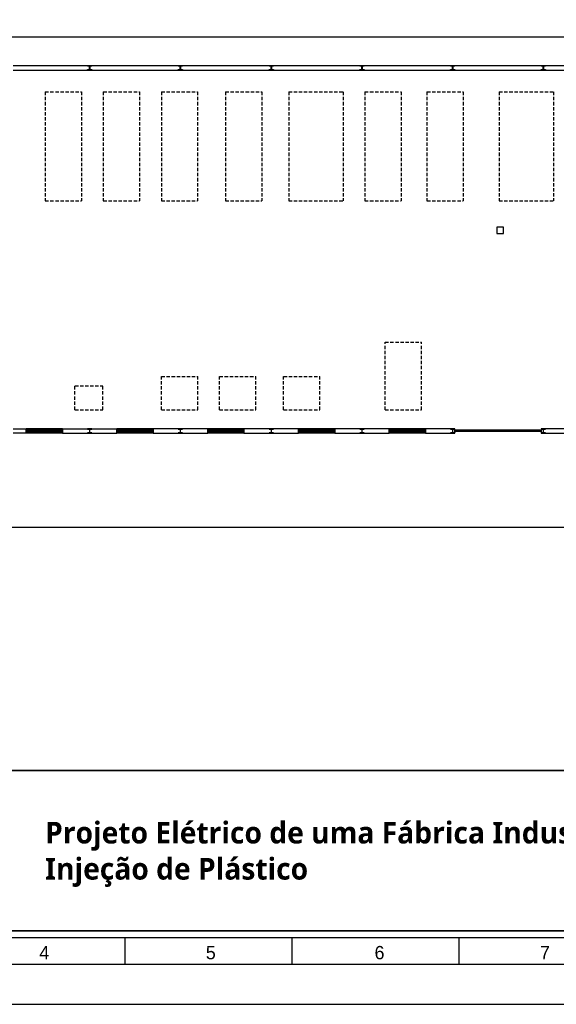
# Model space of a CAD drawing. Header units: millimetres. Extents: x -559 to 10735, y -2326 to 222.
# Tile 510 of 656: x 3831 to 3990, y -1013 to -721. Entities that reach past the tile are written whole.
import ezdxf

# ---------------------------------------------------------------- set-up
doc = ezdxf.new("R2010")
doc.units = ezdxf.units.MM
doc.header["$LTSCALE"] = 4
doc.linetypes.add('HIDDEN', pattern=[0.375, 0.25, -0.125])
for name, color, linetype in [('Extremos da Area Total', 253, 'Continuous'), ('Modelo', 251, 'Continuous'), ('Planta Baixa', 251, 'Continuous'), ('Texto Cabeçalho', 3, 'Continuous')]:
    doc.layers.add(name, color=color, linetype=linetype)

# ---------------------------------------------------------------- blocks, each defined once
blk = doc.blocks.new('AUW01D3S-flat-19-flat-1')
at = {"color": 9}
for p, q in [((0, 0.125), (-2, 0.125)), ((0, -0.125), (-2, -0.125))]:
    blk.add_line(p, q, dxfattribs=at)
blk = doc.blocks.new('AUD18D1S-flat-49-flat-1')
at = {"color": 9}
for p, q in [((-2, -0.125), (-2, 0.125)), ((0, 0.125), (0, -0.125))]:
    blk.add_line(p, q, dxfattribs=at)
blk = doc.blocks.new('AUD19D1S-flat-49-flat-1')
at = {"color": 9}
for p, q in [((-2, 0), (-2, 0)), ((0, 0), (0, 0))]:
    blk.add_line(p, q, dxfattribs=at)
blk = doc.blocks.new('AUD37D1S-flat-137-flat-1')
at = {"color": 9}
for p, q in [((-0.05, 0.05), (-0.05, -0.05)), ((0, 0.05), (-0.05, 0.05)), ((0, -0.05), (0, 0.05)), ((-0.05, -0.05), (0, -0.05))]:
    blk.add_line(p, q, dxfattribs=at)
at = {"color": 9, "width": 0.5, "flags": 3}
for p in [(-0.05, 0), (-0.05, -0.05)]:
    blk.add_attdef('JAMBPT', p, '', height=0.01, rotation=180, dxfattribs=at)
at = {"color": 9, "oblique": 36.8699, "width": 1.25, "flags": 3}
for p in [(-0.05, 0.05), (-0.05, 0), (-0.05, -0.05)]:
    blk.add_attdef('JAMBPT', p, '', height=0.00632, rotation=243.4349, dxfattribs=at)
blk = doc.blocks.new('AUD37D1S-flat-136-flat-1')
at = {"color": 9}
for p, q in [((0, -0.05), (0, 0.05)), ((0, 0.05), (0.05, 0.05)), ((0.05, 0.05), (0.05, -0.05)), ((0.05, -0.05), (0, -0.05))]:
    blk.add_line(p, q, dxfattribs=at)
at = {"color": 9, "text_generation_flag": 4, "width": 1.25, "flags": 3}
for p in [(0.05, 0.05), (0.05, 0), (0.05, -0.05)]:
    blk.add_attdef('JAMBPT', p, '', height=0.00632, rotation=296.5651, dxfattribs=at)
at = {"color": 9, "text_generation_flag": 4, "width": 0.5, "flags": 3}
for p in [(0.05, 0), (0.05, -0.05)]:
    blk.add_attdef('JAMBPT', p, '', height=0.01, dxfattribs=at)
blk = doc.blocks.new('AUD40D1S-flat-38-flat-1')
at = {"color": 9}
for p, q in [((-1, 0.05), (-1, -0.05)), ((1, 0.05), (-1, 0.05)), ((1, -0.05), (1, 0.05)), ((-1, -0.05), (1, -0.05))]:
    blk.add_line(p, q, dxfattribs=at)
blk = doc.blocks.new('AUD40D1S-flat-37-flat-1')
at = {"color": 9}
for p, q in [((-1, 0.05), (-1, -0.05)), ((1, 0.05), (-1, 0.05)), ((1, -0.05), (1, 0.05)), ((-1, -0.05), (1, -0.05))]:
    blk.add_line(p, q, dxfattribs=at)
blk = doc.blocks.new('AUD37D1S-flat-135-flat-1')
at = {"color": 9}
for p, q in [((-0.05, 0.05), (-0.05, -0.05)), ((0, 0.05), (-0.05, 0.05)), ((0, -0.05), (0, 0.05)), ((-0.05, -0.05), (0, -0.05))]:
    blk.add_line(p, q, dxfattribs=at)
at = {"color": 9, "width": 0.5, "flags": 3}
for p in [(-0.05, 0), (-0.05, -0.05)]:
    blk.add_attdef('JAMBPT', p, '', height=0.01, rotation=180, dxfattribs=at)
at = {"color": 9, "oblique": 36.8699, "width": 1.25, "flags": 3}
for p in [(-0.05, 0.05), (-0.05, 0), (-0.05, -0.05)]:
    blk.add_attdef('JAMBPT', p, '', height=0.00632, rotation=243.4349, dxfattribs=at)
blk = doc.blocks.new('AUD37D1S-flat-134-flat-1')
at = {"color": 9}
for p, q in [((-0.05, 0.05), (-0.05, -0.05)), ((0, 0.05), (-0.05, 0.05)), ((0, -0.05), (0, 0.05)), ((-0.05, -0.05), (0, -0.05))]:
    blk.add_line(p, q, dxfattribs=at)
at = {"color": 9, "width": 0.5, "flags": 3}
for p in [(-0.05, 0), (-0.05, -0.05)]:
    blk.add_attdef('JAMBPT', p, '', height=0.01, rotation=180, dxfattribs=at)
at = {"color": 9, "oblique": 36.8699, "width": 1.25, "flags": 3}
for p in [(-0.05, 0.05), (-0.05, 0), (-0.05, -0.05)]:
    blk.add_attdef('JAMBPT', p, '', height=0.00632, rotation=243.4349, dxfattribs=at)
blk = doc.blocks.new('AUD37D1S-flat-133-flat-1')
at = {"color": 9}
for p, q in [((-0.05, 0.05), (-0.05, -0.05)), ((0, 0.05), (-0.05, 0.05)), ((0, -0.05), (0, 0.05)), ((-0.05, -0.05), (0, -0.05))]:
    blk.add_line(p, q, dxfattribs=at)
at = {"color": 9, "width": 0.5, "flags": 3}
for p in [(-0.05, 0), (-0.05, -0.05)]:
    blk.add_attdef('JAMBPT', p, '', height=0.01, rotation=180, dxfattribs=at)
at = {"color": 9, "oblique": 36.8699, "width": 1.25, "flags": 3}
for p in [(-0.05, 0.05), (-0.05, 0), (-0.05, -0.05)]:
    blk.add_attdef('JAMBPT', p, '', height=0.00632, rotation=243.4349, dxfattribs=at)
blk = doc.blocks.new('AUW01D1S-flat-56-flat-1')
at = {"color": 9}
blk.add_line((0.21875, 0), (-0.21875, 0), dxfattribs=at)
blk = doc.blocks.new('AUW01D1S-flat-55-flat-1')
at = {"color": 9}
blk.add_line((0.21875, 0), (-0.21875, 0), dxfattribs=at)
blk = doc.blocks.new('AUW01D1S-flat-54-flat-1')
at = {"color": 9}
blk.add_line((0.21875, 0), (-0.21875, 0), dxfattribs=at)
blk = doc.blocks.new('AUW01D1S-flat-53-flat-1')
at = {"color": 9}
blk.add_line((0.21875, 0), (-0.21875, 0), dxfattribs=at)
blk = doc.blocks.new('AUW01D3S-flat-18-flat-1')
at = {"color": 9}
for p, q in [((0, 0.125), (-2, 0.125)), ((0, -0.125), (-2, -0.125))]:
    blk.add_line(p, q, dxfattribs=at)
blk = doc.blocks.new('AUD18D1S-flat-48-flat-1')
at = {"color": 9}
for p, q in [((-2, -0.125), (-2, 0.125)), ((0, 0.125), (0, -0.125))]:
    blk.add_line(p, q, dxfattribs=at)
blk = doc.blocks.new('AUD19D1S-flat-48-flat-1')
at = {"color": 9}
for p, q in [((-2, 0), (-2, 0)), ((0, 0), (0, 0))]:
    blk.add_line(p, q, dxfattribs=at)
blk = doc.blocks.new('AUD37D1S-flat-132-flat-1')
at = {"color": 9}
for p, q in [((-0.05, 0.05), (-0.05, -0.05)), ((0, 0.05), (-0.05, 0.05)), ((0, -0.05), (0, 0.05)), ((-0.05, -0.05), (0, -0.05))]:
    blk.add_line(p, q, dxfattribs=at)
at = {"color": 9, "width": 0.5, "flags": 3}
for p in [(-0.05, 0), (-0.05, -0.05)]:
    blk.add_attdef('JAMBPT', p, '', height=0.01, rotation=180, dxfattribs=at)
at = {"color": 9, "oblique": 36.8699, "width": 1.25, "flags": 3}
for p in [(-0.05, 0.05), (-0.05, 0), (-0.05, -0.05)]:
    blk.add_attdef('JAMBPT', p, '', height=0.00632, rotation=243.4349, dxfattribs=at)
blk = doc.blocks.new('AUD37D1S-flat-131-flat-1')
at = {"color": 9}
for p, q in [((0, -0.05), (0, 0.05)), ((0, 0.05), (0.05, 0.05)), ((0.05, 0.05), (0.05, -0.05)), ((0.05, -0.05), (0, -0.05))]:
    blk.add_line(p, q, dxfattribs=at)
at = {"color": 9, "text_generation_flag": 4, "width": 1.25, "flags": 3}
for p in [(0.05, 0.05), (0.05, 0), (0.05, -0.05)]:
    blk.add_attdef('JAMBPT', p, '', height=0.00632, rotation=296.5651, dxfattribs=at)
at = {"color": 9, "text_generation_flag": 4, "width": 0.5, "flags": 3}
for p in [(0.05, 0), (0.05, -0.05)]:
    blk.add_attdef('JAMBPT', p, '', height=0.01, dxfattribs=at)
blk = doc.blocks.new('AUD40D1S-flat-36-flat-1')
at = {"color": 9}
for p, q in [((-1, 0.05), (-1, -0.05)), ((1, 0.05), (-1, 0.05)), ((1, -0.05), (1, 0.05)), ((-1, -0.05), (1, -0.05))]:
    blk.add_line(p, q, dxfattribs=at)
blk = doc.blocks.new('AUD40D1S-flat-35-flat-1')
at = {"color": 9}
for p, q in [((-1, 0.05), (-1, -0.05)), ((1, 0.05), (-1, 0.05)), ((1, -0.05), (1, 0.05)), ((-1, -0.05), (1, -0.05))]:
    blk.add_line(p, q, dxfattribs=at)
blk = doc.blocks.new('AUD37D1S-flat-130-flat-1')
at = {"color": 9}
for p, q in [((-0.05, 0.05), (-0.05, -0.05)), ((0, 0.05), (-0.05, 0.05)), ((0, -0.05), (0, 0.05)), ((-0.05, -0.05), (0, -0.05))]:
    blk.add_line(p, q, dxfattribs=at)
at = {"color": 9, "width": 0.5, "flags": 3}
for p in [(-0.05, 0), (-0.05, -0.05)]:
    blk.add_attdef('JAMBPT', p, '', height=0.01, rotation=180, dxfattribs=at)
at = {"color": 9, "oblique": 36.8699, "width": 1.25, "flags": 3}
for p in [(-0.05, 0.05), (-0.05, 0), (-0.05, -0.05)]:
    blk.add_attdef('JAMBPT', p, '', height=0.00632, rotation=243.4349, dxfattribs=at)
blk = doc.blocks.new('AUD37D1S-flat-129-flat-1')
at = {"color": 9}
for p, q in [((-0.05, 0.05), (-0.05, -0.05)), ((0, 0.05), (-0.05, 0.05)), ((0, -0.05), (0, 0.05)), ((-0.05, -0.05), (0, -0.05))]:
    blk.add_line(p, q, dxfattribs=at)
at = {"color": 9, "width": 0.5, "flags": 3}
for p in [(-0.05, 0), (-0.05, -0.05)]:
    blk.add_attdef('JAMBPT', p, '', height=0.01, rotation=180, dxfattribs=at)
at = {"color": 9, "oblique": 36.8699, "width": 1.25, "flags": 3}
for p in [(-0.05, 0.05), (-0.05, 0), (-0.05, -0.05)]:
    blk.add_attdef('JAMBPT', p, '', height=0.00632, rotation=243.4349, dxfattribs=at)
blk = doc.blocks.new('AUD37D1S-flat-128-flat-1')
at = {"color": 9}
for p, q in [((-0.05, 0.05), (-0.05, -0.05)), ((0, 0.05), (-0.05, 0.05)), ((0, -0.05), (0, 0.05)), ((-0.05, -0.05), (0, -0.05))]:
    blk.add_line(p, q, dxfattribs=at)
at = {"color": 9, "width": 0.5, "flags": 3}
for p in [(-0.05, 0), (-0.05, -0.05)]:
    blk.add_attdef('JAMBPT', p, '', height=0.01, rotation=180, dxfattribs=at)
at = {"color": 9, "oblique": 36.8699, "width": 1.25, "flags": 3}
for p in [(-0.05, 0.05), (-0.05, 0), (-0.05, -0.05)]:
    blk.add_attdef('JAMBPT', p, '', height=0.00632, rotation=243.4349, dxfattribs=at)
blk = doc.blocks.new('AUW01D1S-flat-52-flat-1')
at = {"color": 9}
blk.add_line((0.21875, 0), (-0.21875, 0), dxfattribs=at)
blk = doc.blocks.new('AUW01D1S-flat-51-flat-1')
at = {"color": 9}
blk.add_line((0.21875, 0), (-0.21875, 0), dxfattribs=at)
blk = doc.blocks.new('AUW01D1S-flat-50-flat-1')
at = {"color": 9}
blk.add_line((0.21875, 0), (-0.21875, 0), dxfattribs=at)
blk = doc.blocks.new('AUW01D1S-flat-49-flat-1')
at = {"color": 9}
blk.add_line((0.21875, 0), (-0.21875, 0), dxfattribs=at)
blk = doc.blocks.new('AUW01D3S-flat-17-flat-1')
at = {"color": 9}
for p, q in [((0, 0.125), (-2, 0.125)), ((0, -0.125), (-2, -0.125))]:
    blk.add_line(p, q, dxfattribs=at)
blk = doc.blocks.new('AUD18D1S-flat-47-flat-1')
at = {"color": 9}
for p, q in [((-2, -0.125), (-2, 0.125)), ((0, 0.125), (0, -0.125))]:
    blk.add_line(p, q, dxfattribs=at)
blk = doc.blocks.new('AUD19D1S-flat-47-flat-1')
at = {"color": 9}
for p, q in [((-2, 0), (-2, 0)), ((0, 0), (0, 0))]:
    blk.add_line(p, q, dxfattribs=at)
blk = doc.blocks.new('AUD37D1S-flat-127-flat-1')
at = {"color": 9}
for p, q in [((-0.05, 0.05), (-0.05, -0.05)), ((0, 0.05), (-0.05, 0.05)), ((0, -0.05), (0, 0.05)), ((-0.05, -0.05), (0, -0.05))]:
    blk.add_line(p, q, dxfattribs=at)
at = {"color": 9, "width": 0.5, "flags": 3}
for p in [(-0.05, 0), (-0.05, -0.05)]:
    blk.add_attdef('JAMBPT', p, '', height=0.01, rotation=180, dxfattribs=at)
at = {"color": 9, "oblique": 36.8699, "width": 1.25, "flags": 3}
for p in [(-0.05, 0.05), (-0.05, 0), (-0.05, -0.05)]:
    blk.add_attdef('JAMBPT', p, '', height=0.00632, rotation=243.4349, dxfattribs=at)
blk = doc.blocks.new('AUD37D1S-flat-126-flat-1')
at = {"color": 9}
for p, q in [((0, -0.05), (0, 0.05)), ((0, 0.05), (0.05, 0.05)), ((0.05, 0.05), (0.05, -0.05)), ((0.05, -0.05), (0, -0.05))]:
    blk.add_line(p, q, dxfattribs=at)
at = {"color": 9, "text_generation_flag": 4, "width": 1.25, "flags": 3}
for p in [(0.05, 0.05), (0.05, 0), (0.05, -0.05)]:
    blk.add_attdef('JAMBPT', p, '', height=0.00632, rotation=296.5651, dxfattribs=at)
at = {"color": 9, "text_generation_flag": 4, "width": 0.5, "flags": 3}
for p in [(0.05, 0), (0.05, -0.05)]:
    blk.add_attdef('JAMBPT', p, '', height=0.01, dxfattribs=at)
blk = doc.blocks.new('AUD40D1S-flat-34-flat-1')
at = {"color": 9}
for p, q in [((-1, 0.05), (-1, -0.05)), ((1, 0.05), (-1, 0.05)), ((1, -0.05), (1, 0.05)), ((-1, -0.05), (1, -0.05))]:
    blk.add_line(p, q, dxfattribs=at)
blk = doc.blocks.new('AUD40D1S-flat-33-flat-1')
at = {"color": 9}
for p, q in [((-1, 0.05), (-1, -0.05)), ((1, 0.05), (-1, 0.05)), ((1, -0.05), (1, 0.05)), ((-1, -0.05), (1, -0.05))]:
    blk.add_line(p, q, dxfattribs=at)
blk = doc.blocks.new('AUD37D1S-flat-125-flat-1')
at = {"color": 9}
for p, q in [((-0.05, 0.05), (-0.05, -0.05)), ((0, 0.05), (-0.05, 0.05)), ((0, -0.05), (0, 0.05)), ((-0.05, -0.05), (0, -0.05))]:
    blk.add_line(p, q, dxfattribs=at)
at = {"color": 9, "width": 0.5, "flags": 3}
for p in [(-0.05, 0), (-0.05, -0.05)]:
    blk.add_attdef('JAMBPT', p, '', height=0.01, rotation=180, dxfattribs=at)
at = {"color": 9, "oblique": 36.8699, "width": 1.25, "flags": 3}
for p in [(-0.05, 0.05), (-0.05, 0), (-0.05, -0.05)]:
    blk.add_attdef('JAMBPT', p, '', height=0.00632, rotation=243.4349, dxfattribs=at)
blk = doc.blocks.new('AUD37D1S-flat-124-flat-1')
at = {"color": 9}
for p, q in [((-0.05, 0.05), (-0.05, -0.05)), ((0, 0.05), (-0.05, 0.05)), ((0, -0.05), (0, 0.05)), ((-0.05, -0.05), (0, -0.05))]:
    blk.add_line(p, q, dxfattribs=at)
at = {"color": 9, "width": 0.5, "flags": 3}
for p in [(-0.05, 0), (-0.05, -0.05)]:
    blk.add_attdef('JAMBPT', p, '', height=0.01, rotation=180, dxfattribs=at)
at = {"color": 9, "oblique": 36.8699, "width": 1.25, "flags": 3}
for p in [(-0.05, 0.05), (-0.05, 0), (-0.05, -0.05)]:
    blk.add_attdef('JAMBPT', p, '', height=0.00632, rotation=243.4349, dxfattribs=at)
blk = doc.blocks.new('AUD37D1S-flat-123-flat-1')
at = {"color": 9}
for p, q in [((-0.05, 0.05), (-0.05, -0.05)), ((0, 0.05), (-0.05, 0.05)), ((0, -0.05), (0, 0.05)), ((-0.05, -0.05), (0, -0.05))]:
    blk.add_line(p, q, dxfattribs=at)
at = {"color": 9, "width": 0.5, "flags": 3}
for p in [(-0.05, 0), (-0.05, -0.05)]:
    blk.add_attdef('JAMBPT', p, '', height=0.01, rotation=180, dxfattribs=at)
at = {"color": 9, "oblique": 36.8699, "width": 1.25, "flags": 3}
for p in [(-0.05, 0.05), (-0.05, 0), (-0.05, -0.05)]:
    blk.add_attdef('JAMBPT', p, '', height=0.00632, rotation=243.4349, dxfattribs=at)
blk = doc.blocks.new('AUW01D1S-flat-48-flat-1')
at = {"color": 9}
blk.add_line((0.21875, 0), (-0.21875, 0), dxfattribs=at)
blk = doc.blocks.new('AUW01D1S-flat-47-flat-1')
at = {"color": 9}
blk.add_line((0.21875, 0), (-0.21875, 0), dxfattribs=at)
blk = doc.blocks.new('AUW01D1S-flat-46-flat-1')
at = {"color": 9}
blk.add_line((0.21875, 0), (-0.21875, 0), dxfattribs=at)
blk = doc.blocks.new('AUW01D1S-flat-45-flat-1')
at = {"color": 9}
blk.add_line((0.21875, 0), (-0.21875, 0), dxfattribs=at)
blk = doc.blocks.new('AUW01D3S-flat-16-flat-1')
at = {"color": 9}
for p, q in [((0, 0.125), (-2, 0.125)), ((0, -0.125), (-2, -0.125))]:
    blk.add_line(p, q, dxfattribs=at)
blk = doc.blocks.new('AUD18D1S-flat-46-flat-1')
at = {"color": 9}
for p, q in [((-2, -0.125), (-2, 0.125)), ((0, 0.125), (0, -0.125))]:
    blk.add_line(p, q, dxfattribs=at)
blk = doc.blocks.new('AUD19D1S-flat-46-flat-1')
at = {"color": 9}
for p, q in [((-2, 0), (-2, 0)), ((0, 0), (0, 0))]:
    blk.add_line(p, q, dxfattribs=at)
blk = doc.blocks.new('AUD37D1S-flat-122-flat-1')
at = {"color": 9}
for p, q in [((-0.05, 0.05), (-0.05, -0.05)), ((0, 0.05), (-0.05, 0.05)), ((0, -0.05), (0, 0.05)), ((-0.05, -0.05), (0, -0.05))]:
    blk.add_line(p, q, dxfattribs=at)
at = {"color": 9, "width": 0.5, "flags": 3}
for p in [(-0.05, 0), (-0.05, -0.05)]:
    blk.add_attdef('JAMBPT', p, '', height=0.01, rotation=180, dxfattribs=at)
at = {"color": 9, "oblique": 36.8699, "width": 1.25, "flags": 3}
for p in [(-0.05, 0.05), (-0.05, 0), (-0.05, -0.05)]:
    blk.add_attdef('JAMBPT', p, '', height=0.00632, rotation=243.4349, dxfattribs=at)
blk = doc.blocks.new('AUD37D1S-flat-121-flat-1')
at = {"color": 9}
for p, q in [((0, -0.05), (0, 0.05)), ((0, 0.05), (0.05, 0.05)), ((0.05, 0.05), (0.05, -0.05)), ((0.05, -0.05), (0, -0.05))]:
    blk.add_line(p, q, dxfattribs=at)
at = {"color": 9, "text_generation_flag": 4, "width": 1.25, "flags": 3}
for p in [(0.05, 0.05), (0.05, 0), (0.05, -0.05)]:
    blk.add_attdef('JAMBPT', p, '', height=0.00632, rotation=296.5651, dxfattribs=at)
at = {"color": 9, "text_generation_flag": 4, "width": 0.5, "flags": 3}
for p in [(0.05, 0), (0.05, -0.05)]:
    blk.add_attdef('JAMBPT', p, '', height=0.01, dxfattribs=at)
blk = doc.blocks.new('AUD40D1S-flat-32-flat-1')
at = {"color": 9}
for p, q in [((-1, 0.05), (-1, -0.05)), ((1, 0.05), (-1, 0.05)), ((1, -0.05), (1, 0.05)), ((-1, -0.05), (1, -0.05))]:
    blk.add_line(p, q, dxfattribs=at)
blk = doc.blocks.new('AUD40D1S-flat-31-flat-1')
at = {"color": 9}
for p, q in [((-1, 0.05), (-1, -0.05)), ((1, 0.05), (-1, 0.05)), ((1, -0.05), (1, 0.05)), ((-1, -0.05), (1, -0.05))]:
    blk.add_line(p, q, dxfattribs=at)
blk = doc.blocks.new('AUD37D1S-flat-120-flat-1')
at = {"color": 9}
for p, q in [((-0.05, 0.05), (-0.05, -0.05)), ((0, 0.05), (-0.05, 0.05)), ((0, -0.05), (0, 0.05)), ((-0.05, -0.05), (0, -0.05))]:
    blk.add_line(p, q, dxfattribs=at)
at = {"color": 9, "width": 0.5, "flags": 3}
for p in [(-0.05, 0), (-0.05, -0.05)]:
    blk.add_attdef('JAMBPT', p, '', height=0.01, rotation=180, dxfattribs=at)
at = {"color": 9, "oblique": 36.8699, "width": 1.25, "flags": 3}
for p in [(-0.05, 0.05), (-0.05, 0), (-0.05, -0.05)]:
    blk.add_attdef('JAMBPT', p, '', height=0.00632, rotation=243.4349, dxfattribs=at)
blk = doc.blocks.new('AUD37D1S-flat-119-flat-1')
at = {"color": 9}
for p, q in [((-0.05, 0.05), (-0.05, -0.05)), ((0, 0.05), (-0.05, 0.05)), ((0, -0.05), (0, 0.05)), ((-0.05, -0.05), (0, -0.05))]:
    blk.add_line(p, q, dxfattribs=at)
at = {"color": 9, "width": 0.5, "flags": 3}
for p in [(-0.05, 0), (-0.05, -0.05)]:
    blk.add_attdef('JAMBPT', p, '', height=0.01, rotation=180, dxfattribs=at)
at = {"color": 9, "oblique": 36.8699, "width": 1.25, "flags": 3}
for p in [(-0.05, 0.05), (-0.05, 0), (-0.05, -0.05)]:
    blk.add_attdef('JAMBPT', p, '', height=0.00632, rotation=243.4349, dxfattribs=at)
blk = doc.blocks.new('AUD37D1S-flat-118-flat-1')
at = {"color": 9}
for p, q in [((-0.05, 0.05), (-0.05, -0.05)), ((0, 0.05), (-0.05, 0.05)), ((0, -0.05), (0, 0.05)), ((-0.05, -0.05), (0, -0.05))]:
    blk.add_line(p, q, dxfattribs=at)
at = {"color": 9, "width": 0.5, "flags": 3}
for p in [(-0.05, 0), (-0.05, -0.05)]:
    blk.add_attdef('JAMBPT', p, '', height=0.01, rotation=180, dxfattribs=at)
at = {"color": 9, "oblique": 36.8699, "width": 1.25, "flags": 3}
for p in [(-0.05, 0.05), (-0.05, 0), (-0.05, -0.05)]:
    blk.add_attdef('JAMBPT', p, '', height=0.00632, rotation=243.4349, dxfattribs=at)
blk = doc.blocks.new('AUW01D1S-flat-44-flat-1')
at = {"color": 9}
blk.add_line((0.21875, 0), (-0.21875, 0), dxfattribs=at)
blk = doc.blocks.new('AUW01D1S-flat-43-flat-1')
at = {"color": 9}
blk.add_line((0.21875, 0), (-0.21875, 0), dxfattribs=at)
blk = doc.blocks.new('AUW01D1S-flat-42-flat-1')
at = {"color": 9}
blk.add_line((0.21875, 0), (-0.21875, 0), dxfattribs=at)
blk = doc.blocks.new('AUW01D1S-flat-41-flat-1')
at = {"color": 9}
blk.add_line((0.21875, 0), (-0.21875, 0), dxfattribs=at)
blk = doc.blocks.new('AUW01D1S-flat-40-flat-1')
at = {"color": 9}
blk.add_line((0.21875, 0), (-0.21875, 0), dxfattribs=at)
blk = doc.blocks.new('AUW01D1S-flat-39-flat-1')
at = {"color": 9}
blk.add_line((0.21875, 0), (-0.21875, 0), dxfattribs=at)
blk = doc.blocks.new('AUW01D1S-flat-38-flat-1')
at = {"color": 9}
blk.add_line((0.21875, 0), (-0.21875, 0), dxfattribs=at)
blk = doc.blocks.new('AUW01D1S-flat-37-flat-1')
at = {"color": 9}
blk.add_line((0.21875, 0), (-0.21875, 0), dxfattribs=at)
blk = doc.blocks.new('AUD37D1S-flat-109-flat-1')
at = {"color": 9}
for p, q in [((-0.05, 0.05), (-0.05, -0.05)), ((0, 0.05), (-0.05, 0.05)), ((0, -0.05), (0, 0.05)), ((-0.05, -0.05), (0, -0.05))]:
    blk.add_line(p, q, dxfattribs=at)
at = {"color": 9, "width": 0.5, "flags": 3}
for p in [(-0.05, 0), (-0.05, -0.05)]:
    blk.add_attdef('JAMBPT', p, '', height=0.01, rotation=180, dxfattribs=at)
at = {"color": 9, "oblique": 36.8699, "width": 1.25, "flags": 3}
for p in [(-0.05, 0.05), (-0.05, 0), (-0.05, -0.05)]:
    blk.add_attdef('JAMBPT', p, '', height=0.00632, rotation=243.4349, dxfattribs=at)
blk = doc.blocks.new('AUD37D1S-flat-108-flat-1')
at = {"color": 9}
for p, q in [((-0.05, 0.05), (-0.05, -0.05)), ((0, 0.05), (-0.05, 0.05)), ((0, -0.05), (0, 0.05)), ((-0.05, -0.05), (0, -0.05))]:
    blk.add_line(p, q, dxfattribs=at)
at = {"color": 9, "width": 0.5, "flags": 3}
for p in [(-0.05, 0), (-0.05, -0.05)]:
    blk.add_attdef('JAMBPT', p, '', height=0.01, rotation=180, dxfattribs=at)
at = {"color": 9, "oblique": 36.8699, "width": 1.25, "flags": 3}
for p in [(-0.05, 0.05), (-0.05, 0), (-0.05, -0.05)]:
    blk.add_attdef('JAMBPT', p, '', height=0.00632, rotation=243.4349, dxfattribs=at)
blk = doc.blocks.new('AUD37D1S-flat-107-flat-1')
at = {"color": 9}
for p, q in [((-0.05, 0.05), (-0.05, -0.05)), ((0, 0.05), (-0.05, 0.05)), ((0, -0.05), (0, 0.05)), ((-0.05, -0.05), (0, -0.05))]:
    blk.add_line(p, q, dxfattribs=at)
at = {"color": 9, "width": 0.5, "flags": 3}
for p in [(-0.05, 0), (-0.05, -0.05)]:
    blk.add_attdef('JAMBPT', p, '', height=0.01, rotation=180, dxfattribs=at)
at = {"color": 9, "oblique": 36.8699, "width": 1.25, "flags": 3}
for p in [(-0.05, 0.05), (-0.05, 0), (-0.05, -0.05)]:
    blk.add_attdef('JAMBPT', p, '', height=0.00632, rotation=243.4349, dxfattribs=at)
blk = doc.blocks.new('AUD40D1S-flat-30-flat-1')
at = {"color": 9}
for p, q in [((-1, 0.05), (-1, -0.05)), ((1, 0.05), (-1, 0.05)), ((1, -0.05), (1, 0.05)), ((-1, -0.05), (1, -0.05))]:
    blk.add_line(p, q, dxfattribs=at)
blk = doc.blocks.new('AUD40D1S-flat-29-flat-1')
at = {"color": 9}
for p, q in [((-1, 0.05), (-1, -0.05)), ((1, 0.05), (-1, 0.05)), ((1, -0.05), (1, 0.05)), ((-1, -0.05), (1, -0.05))]:
    blk.add_line(p, q, dxfattribs=at)
blk = doc.blocks.new('AUD37D1S-flat-106-flat-1')
at = {"color": 9}
for p, q in [((0, -0.05), (0, 0.05)), ((0, 0.05), (0.05, 0.05)), ((0.05, 0.05), (0.05, -0.05)), ((0.05, -0.05), (0, -0.05))]:
    blk.add_line(p, q, dxfattribs=at)
at = {"color": 9, "text_generation_flag": 4, "width": 1.25, "flags": 3}
for p in [(0.05, 0.05), (0.05, 0), (0.05, -0.05)]:
    blk.add_attdef('JAMBPT', p, '', height=0.00632, rotation=296.5651, dxfattribs=at)
at = {"color": 9, "text_generation_flag": 4, "width": 0.5, "flags": 3}
for p in [(0.05, 0), (0.05, -0.05)]:
    blk.add_attdef('JAMBPT', p, '', height=0.01, dxfattribs=at)
blk = doc.blocks.new('AUD37D1S-flat-105-flat-1')
at = {"color": 9}
for p, q in [((-0.05, 0.05), (-0.05, -0.05)), ((0, 0.05), (-0.05, 0.05)), ((0, -0.05), (0, 0.05)), ((-0.05, -0.05), (0, -0.05))]:
    blk.add_line(p, q, dxfattribs=at)
at = {"color": 9, "width": 0.5, "flags": 3}
for p in [(-0.05, 0), (-0.05, -0.05)]:
    blk.add_attdef('JAMBPT', p, '', height=0.01, rotation=180, dxfattribs=at)
at = {"color": 9, "oblique": 36.8699, "width": 1.25, "flags": 3}
for p in [(-0.05, 0.05), (-0.05, 0), (-0.05, -0.05)]:
    blk.add_attdef('JAMBPT', p, '', height=0.00632, rotation=243.4349, dxfattribs=at)
blk = doc.blocks.new('AUD19D1S-flat-41-flat-1')
at = {"color": 9}
for p, q in [((-2, 0), (-2, 0)), ((0, 0), (0, 0))]:
    blk.add_line(p, q, dxfattribs=at)
blk = doc.blocks.new('AUD18D1S-flat-41-flat-1')
at = {"color": 9}
for p, q in [((-2, -0.125), (-2, 0.125)), ((0, 0.125), (0, -0.125))]:
    blk.add_line(p, q, dxfattribs=at)
blk = doc.blocks.new('AUW01D3S-flat-15-flat-1')
at = {"color": 9}
for p, q in [((0, 0.125), (-2, 0.125)), ((0, -0.125), (-2, -0.125))]:
    blk.add_line(p, q, dxfattribs=at)
blk = doc.blocks.new('AUD18D1S-flat-23-flat-1')
at = {"color": 9}
for p, q in [((0, -0.125), (0, 0.125)), ((4.75, 0.125), (4.75, -0.125))]:
    blk.add_line(p, q, dxfattribs=at)
blk = doc.blocks.new('AUD19D1S-flat-23-flat-1')
at = {"color": 9}
for p, q in [((0, 0), (0, 0)), ((4.75, 0), (4.75, 0))]:
    blk.add_line(p, q, dxfattribs=at)
blk = doc.blocks.new('AUD37D1S-flat-64-flat-1')
at = {"color": 9}
for p, q in [((0, 0.0375), (0, -0.0375)), ((0.05, 0.0375), (0, 0.0375)), ((0.05, -0.0375), (0.05, 0.0375)), ((0, -0.0375), (0.05, -0.0375))]:
    blk.add_line(p, q, dxfattribs=at)
at = {"color": 9, "oblique": 22.61986, "width": 1.083333, "flags": 3}
for p in [(0.05, 0.0375), (0.05, 0), (0.05, -0.0375)]:
    blk.add_attdef('JAMBPT', p, '', height=0.00588, rotation=56.30993, dxfattribs=at)
at = {"color": 9, "width": 0.666667, "flags": 3}
for p in [(0.05, 0.0375), (0.05, 0)]:
    blk.add_attdef('JAMBPT', p, '', height=0.0075, dxfattribs=at)
blk = doc.blocks.new('AUD37D1S-flat-63-flat-1')
at = {"color": 9}
for p, q in [((-0.05, 0.0375), (0, 0.0375)), ((-0.05, -0.0375), (-0.05, 0.0375)), ((0, 0.0375), (0, -0.0375)), ((0, -0.0375), (-0.05, -0.0375))]:
    blk.add_line(p, q, dxfattribs=at)
at = {"color": 9, "text_generation_flag": 4, "flags": 3}
for p, height, rotation, width in [((-0.05, 0.0375), 0.0075, 180, 0.666667), ((-0.05, 0), 0.0075, 180, 0.666667), ((-0.05, 0.0375), 0.00588, 123.69007, 1.083333), ((-0.05, 0), 0.00588, 123.69007, 1.083333), ((-0.05, -0.0375), 0.00588, 123.69007, 1.083333)]:
    blk.add_attdef('JAMBPT', p, '', height=height, rotation=rotation, dxfattribs=dict(at, width=width))
blk = doc.blocks.new('AUD41D1S-flat-13-flat-1')
at = {"color": 9}
for p, q in [((-2.375, 0.0375), (-2.375, -0.0375)), ((2.375, -0.0375), (2.375, 0.0375))]:
    blk.add_line(p, q, dxfattribs=at)
blk = doc.blocks.new('AUD10D1S-flat-2-flat-1')
at = {"color": 9}
for p, q in [((0, 0), (0, -0.05)), ((4.65, 0), (0, 0)), ((4.65, -0.05), (4.65, 0)), ((0, -0.05), (4.65, -0.05))]:
    blk.add_line(p, q, dxfattribs=at)

msp = doc.modelspace()

# ---------------------------------------------------------------- linework, layer by layer
at = {"layer": 'Extremos da Area Total'}
msp.add_lwpolyline([(3685.39, -743.4), (3685.39, -726.48), (4188.19, -726.48), (4188.19, -871.76), (3685.39, -871.76), (3685.39, -746.25)], dxfattribs=at)
at = {"layer": 'Modelo'}
for p, q in [((3862.64, -1001.07), (3862.64, -993.16)), ((3912.07, -1001.07), (3912.07, -993.16)), ((3961.51, -993.16), (3961.51, -1001.07)), ((3763.78, -1001.07), (4210.65, -1001.07)), ((3763.78, -1001.07), (3862.64, -1001.07)), ((3862.64, -1001.07), (3961.51, -1001.07)), ((3961.51, -1001.07), (4060.37, -1001.07))]:
    msp.add_line(p, q, dxfattribs=at)
for points in [[(3643.16, -1012.94), (4230.42, -1012.94), (4230.42, -597.7), (3643.16, -597.7)], [(3662.93, -993.16), (4210.65, -993.16), (4210.65, -617.48), (3662.93, -617.48)], [(4208.67, -991.19), (3664.91, -991.19), (3664.91, -619.45), (4208.67, -619.45)], [(3664.91, -943.73), (4208.67, -943.73), (4208.67, -991.19), (3664.91, -991.19)], [(4208.67, -943.73), (3664.91, -943.73), (3664.91, -991.19), (4208.67, -991.19)], [(3815.19, -943.73), (4022.8, -943.73), (4022.8, -991.19), (3815.19, -991.19)]]:
    msp.add_lwpolyline(points, close=True, dxfattribs=at)
at = {"layer": 'Planta Baixa'}
for p, q in [((3829.41, -734.99), (4129, -734.99)), ((3829.41, -736.33), (4129, -736.33)), ((3829.41, -842.51), (3833.31, -842.51)), ((3844.06, -842.51), (3860.19, -842.51)), ((3887.07, -842.51), (3870.94, -842.51)), ((3913.95, -842.51), (3897.83, -842.51)), ((3940.84, -842.51), (3924.71, -842.51)), ((3960.32, -842.51), (3951.59, -842.51)), ((3994.6, -842.51), (3985.86, -842.51)), ((3833.31, -843.86), (3829.41, -843.86)), ((3844.06, -843.86), (3860.19, -843.86)), ((3870.94, -843.86), (3887.07, -843.86)), ((3897.83, -843.86), (3913.95, -843.86)), ((3924.71, -843.86), (3940.84, -843.86)), ((3951.59, -843.86), (3960.32, -843.86)), ((3973.09, -842.98), (3973.09, -843.25)), ((3985.86, -843.86), (3994.6, -843.86))]:
    msp.add_line(p, q, dxfattribs=at)
at = {"layer": 'Planta Baixa', "linetype": 'HIDDEN'}
for p, q in [((3838.93, -742.77), (3849.69, -742.77)), ((3838.93, -742.77), (3838.93, -775.03)), ((3849.69, -742.77), (3849.69, -775.03)), ((3856.14, -742.77), (3856.14, -775.03)), ((3856.14, -742.77), (3866.89, -742.77)), ((3866.89, -742.77), (3866.89, -775.03)), ((3873.34, -742.77), (3873.34, -775.03)), ((3873.34, -742.77), (3884.09, -742.77)), ((3884.09, -742.77), (3884.09, -775.03)), ((3892.32, -742.77), (3892.32, -775.03)), ((3892.32, -742.77), (3903.07, -742.77)), ((3903.07, -742.77), (3903.07, -775.03)), ((3911.08, -742.77), (3927.21, -742.77)), ((3911.08, -742.77), (3911.08, -775.03)), ((3927.21, -742.77), (3927.21, -775.03)), ((3933.66, -742.77), (3944.42, -742.77)), ((3933.66, -742.77), (3933.66, -775.03)), ((3944.42, -742.77), (3944.42, -775.03)), ((3952.05, -742.77), (3962.8, -742.77)), ((3952.05, -742.77), (3952.05, -775.03)), ((3962.8, -742.77), (3962.8, -775.03)), ((3973.45, -742.77), (3973.45, -775.03)), ((3973.45, -742.77), (3989.58, -742.77)), ((3989.58, -742.77), (3989.58, -775.03)), ((3838.93, -775.03), (3849.69, -775.03)), ((3856.14, -775.03), (3866.89, -775.03)), ((3873.34, -775.03), (3884.09, -775.03)), ((3892.32, -775.03), (3903.07, -775.03)), ((3911.08, -775.03), (3927.21, -775.03)), ((3933.66, -775.03), (3944.42, -775.03)), ((3952.05, -775.03), (3962.8, -775.03)), ((3973.45, -775.03), (3989.58, -775.03)), ((3939.68, -836.93), (3939.68, -816.93)), ((3939.68, -816.93), (3950.44, -816.93)), ((3950.44, -836.93), (3950.44, -816.93)), ((3873.4, -827.09), (3884.15, -827.09)), ((3873.4, -836.93), (3873.4, -827.09)), ((3884.15, -836.93), (3884.15, -827.09)), ((3890.6, -827.09), (3901.35, -827.09)), ((3890.6, -836.93), (3890.6, -827.09)), ((3901.35, -836.93), (3901.35, -827.09)), ((3909.58, -827.09), (3920.33, -827.09)), ((3909.58, -836.93), (3909.58, -827.09)), ((3920.33, -836.93), (3920.33, -827.09)), ((3847.75, -836.93), (3847.75, -829.78)), ((3847.75, -829.78), (3855.98, -829.78)), ((3855.98, -836.93), (3855.98, -829.78)), ((3847.75, -836.93), (3855.98, -836.93)), ((3873.4, -836.93), (3884.15, -836.93)), ((3890.6, -836.93), (3901.35, -836.93)), ((3909.58, -836.93), (3920.33, -836.93)), ((3939.68, -836.93), (3950.44, -836.93))]:
    msp.add_line(p, q, dxfattribs=at)
at = {"layer": 'Planta Baixa'}
for points in [[(3852.77, -735.01), (3852.77, -735.12), (3852.24, -735.12, 0.414214), (3852.18, -735.18), (3852.18, -736.14, 0.414214), (3852.24, -736.2), (3852.77, -736.2), (3852.77, -736.3), (3851.48, -736.3), (3851.48, -736.2), (3852.02, -736.2, 0.414214), (3852.07, -736.14), (3852.07, -735.18, 0.414214), (3852.02, -735.12), (3851.48, -735.12), (3851.48, -735.01)], [(3879.65, -735.01), (3879.65, -735.12), (3879.12, -735.12, 0.414214), (3879.06, -735.18), (3879.06, -736.14, 0.414214), (3879.12, -736.2), (3879.65, -736.2), (3879.65, -736.3), (3878.36, -736.3), (3878.36, -736.2), (3878.9, -736.2, 0.414214), (3878.96, -736.14), (3878.96, -735.18, 0.414214), (3878.9, -735.12), (3878.36, -735.12), (3878.36, -735.01)], [(3906.54, -735.01), (3906.54, -735.12), (3906, -735.12, 0.414214), (3905.94, -735.18), (3905.94, -736.14, 0.414214), (3906, -736.2), (3906.54, -736.2), (3906.54, -736.3), (3905.25, -736.3), (3905.25, -736.2), (3905.78, -736.2, 0.414214), (3905.84, -736.14), (3905.84, -735.18, 0.414214), (3905.78, -735.12), (3905.25, -735.12), (3905.25, -735.01)], [(3932.13, -736.31), (3932.13, -736.2), (3932.67, -736.2, 0.414214), (3932.72, -736.14), (3932.72, -735.18, 0.414214), (3932.66, -735.12), (3932.12, -735.13), (3932.12, -735.02), (3933.41, -735.01), (3933.41, -735.12), (3932.88, -735.12, 0.414214), (3932.82, -735.18), (3932.83, -736.14, 0.414214), (3932.88, -736.2), (3933.42, -736.19), (3933.42, -736.3)], [(3960.3, -735.01), (3960.3, -735.12), (3959.76, -735.12, 0.414214), (3959.71, -735.18), (3959.71, -736.14, 0.414214), (3959.76, -736.2), (3960.3, -736.2), (3960.3, -736.3), (3959.01, -736.3), (3959.01, -736.2), (3959.54, -736.2, 0.414214), (3959.6, -736.14), (3959.6, -735.18, 0.414214), (3959.54, -735.12), (3959.01, -735.12), (3959.01, -735.01)], [(3987.18, -735.01), (3987.18, -735.12), (3986.64, -735.12, 0.414214), (3986.59, -735.18), (3986.59, -736.14, 0.414214), (3986.64, -736.2), (3987.18, -736.2), (3987.18, -736.3), (3985.89, -736.3), (3985.89, -736.2), (3986.43, -736.2, 0.414214), (3986.48, -736.14), (3986.48, -735.18, 0.414214), (3986.43, -735.12), (3985.89, -735.12), (3985.89, -735.01)], [(3852.77, -843.83), (3852.77, -843.72), (3852.24, -843.72, -0.414214), (3852.18, -843.67), (3852.18, -842.7, -0.414214), (3852.24, -842.65), (3852.77, -842.65), (3852.77, -842.54), (3851.48, -842.54), (3851.48, -842.65), (3852.02, -842.65, -0.414214), (3852.07, -842.7), (3852.07, -843.67, -0.414214), (3852.02, -843.72), (3851.48, -843.72), (3851.48, -843.83)], [(3879.65, -843.83), (3879.65, -843.72), (3879.12, -843.72, -0.414214), (3879.06, -843.67), (3879.06, -842.7, -0.414214), (3879.12, -842.65), (3879.65, -842.65), (3879.65, -842.54), (3878.36, -842.54), (3878.36, -842.65), (3878.9, -842.65, -0.414214), (3878.96, -842.7), (3878.96, -843.67, -0.414214), (3878.9, -843.72), (3878.36, -843.72), (3878.36, -843.83)], [(3906.54, -843.83), (3906.54, -843.72), (3906, -843.72, -0.414214), (3905.94, -843.67), (3905.94, -842.7, -0.414214), (3906, -842.65), (3906.54, -842.65), (3906.54, -842.54), (3905.25, -842.54), (3905.25, -842.65), (3905.78, -842.65, -0.414214), (3905.84, -842.7), (3905.84, -843.67, -0.414214), (3905.78, -843.72), (3905.25, -843.72), (3905.25, -843.83)], [(3932.13, -842.54), (3932.13, -842.64), (3932.67, -842.65, -0.414214), (3932.72, -842.7), (3932.72, -843.67, -0.414214), (3932.66, -843.72), (3932.12, -843.72), (3932.12, -843.83), (3933.41, -843.83), (3933.41, -843.72), (3932.88, -843.72, -0.414214), (3932.82, -843.67), (3932.83, -842.7, -0.414214), (3932.88, -842.65), (3933.42, -842.65), (3933.42, -842.54)], [(3960.3, -843.83), (3960.3, -843.72), (3959.76, -843.72, -0.414214), (3959.71, -843.67), (3959.71, -842.7, -0.414214), (3959.76, -842.65), (3960.3, -842.65), (3960.3, -842.54), (3959.01, -842.54), (3959.01, -842.65), (3959.54, -842.65, -0.414214), (3959.6, -842.7), (3959.6, -843.67, -0.414214), (3959.54, -843.72), (3959.01, -843.72), (3959.01, -843.83)], [(3987.18, -843.83), (3987.18, -843.72), (3986.64, -843.72, -0.414214), (3986.59, -843.67), (3986.59, -842.7, -0.414214), (3986.64, -842.65), (3987.18, -842.65), (3987.18, -842.54), (3985.89, -842.54), (3985.89, -842.65), (3986.43, -842.65, -0.414214), (3986.48, -842.7), (3986.48, -843.67, -0.414214), (3986.43, -843.72), (3985.89, -843.72), (3985.89, -843.83)]]:
    msp.add_lwpolyline(points, format="xyb", close=True, dxfattribs=at)
msp.add_lwpolyline([(3972.72, -784.73), (3974.73, -784.73), (3974.73, -782.88), (3972.72, -782.88)], close=True, dxfattribs=at)

# ---------------------------------------------------------------- block references
at = {"layer": 'Planta Baixa', "xscale": 5.376215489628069, "yscale": 5.376215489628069, "zscale": 5.376215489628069}
for name, p in [('AUD18D1S-flat-41-flat-1', (3844.06, -843.18)), ('AUW01D3S-flat-15-flat-1', (3844.06, -843.18)), ('AUW01D3S-flat-16-flat-1', (3870.94, -843.18)), ('AUD18D1S-flat-46-flat-1', (3870.94, -843.18)), ('AUW01D3S-flat-17-flat-1', (3897.83, -843.18)), ('AUD18D1S-flat-47-flat-1', (3897.83, -843.18)), ('AUW01D3S-flat-18-flat-1', (3924.71, -843.18)), ('AUD18D1S-flat-48-flat-1', (3924.71, -843.18)), ('AUW01D3S-flat-19-flat-1', (3951.59, -843.18)), ('AUD18D1S-flat-49-flat-1', (3951.59, -843.18)), ('AUD18D1S-flat-23-flat-1', (3960.32, -843.18)), ('AUD40D1S-flat-30-flat-1', (3838.69, -843.18)), ('AUD40D1S-flat-29-flat-1', (3838.69, -843.18)), ('AUD37D1S-flat-106-flat-1', (3833.31, -843.18)), ('AUD19D1S-flat-41-flat-1', (3844.06, -843.18)), ('AUW01D1S-flat-40-flat-1', (3834.76, -843.18)), ('AUD37D1S-flat-109-flat-1', (3836.2, -843.18)), ('AUW01D1S-flat-39-flat-1', (3837.38, -843.18)), ('AUD37D1S-flat-108-flat-1', (3838.82, -843.18)), ('AUW01D1S-flat-38-flat-1', (3840, -843.18)), ('AUD37D1S-flat-107-flat-1', (3841.44, -843.18)), ('AUW01D1S-flat-37-flat-1', (3842.62, -843.18)), ('AUD37D1S-flat-105-flat-1', (3844.06, -843.18)), ('AUD37D1S-flat-121-flat-1', (3860.19, -843.18)), ('AUD40D1S-flat-32-flat-1', (3865.57, -843.18)), ('AUD40D1S-flat-31-flat-1', (3865.57, -843.18)), ('AUD19D1S-flat-46-flat-1', (3870.94, -843.18)), ('AUW01D1S-flat-41-flat-1', (3861.64, -843.18)), ('AUD37D1S-flat-118-flat-1', (3863.08, -843.18)), ('AUW01D1S-flat-42-flat-1', (3864.26, -843.18)), ('AUD37D1S-flat-119-flat-1', (3865.7, -843.18)), ('AUW01D1S-flat-43-flat-1', (3866.88, -843.18)), ('AUD37D1S-flat-120-flat-1', (3868.32, -843.18)), ('AUW01D1S-flat-44-flat-1', (3869.5, -843.18)), ('AUD37D1S-flat-122-flat-1', (3870.94, -843.18)), ('AUD37D1S-flat-126-flat-1', (3887.07, -843.18)), ('AUD40D1S-flat-34-flat-1', (3892.45, -843.18)), ('AUD40D1S-flat-33-flat-1', (3892.45, -843.18)), ('AUD19D1S-flat-47-flat-1', (3897.83, -843.18)), ('AUW01D1S-flat-45-flat-1', (3888.52, -843.18)), ('AUD37D1S-flat-123-flat-1', (3889.96, -843.18)), ('AUW01D1S-flat-46-flat-1', (3891.14, -843.18)), ('AUD37D1S-flat-124-flat-1', (3892.58, -843.18)), ('AUW01D1S-flat-47-flat-1', (3893.76, -843.18)), ('AUD37D1S-flat-125-flat-1', (3895.2, -843.18)), ('AUW01D1S-flat-48-flat-1', (3896.38, -843.18)), ('AUD37D1S-flat-127-flat-1', (3897.83, -843.18)), ('AUD37D1S-flat-131-flat-1', (3913.95, -843.18)), ('AUD40D1S-flat-36-flat-1', (3919.33, -843.18)), ('AUD40D1S-flat-35-flat-1', (3919.33, -843.18)), ('AUD19D1S-flat-48-flat-1', (3924.71, -843.18)), ('AUW01D1S-flat-49-flat-1', (3915.4, -843.18)), ('AUD37D1S-flat-128-flat-1', (3916.84, -843.18)), ('AUW01D1S-flat-50-flat-1', (3918.02, -843.18)), ('AUD37D1S-flat-129-flat-1', (3919.47, -843.18)), ('AUW01D1S-flat-51-flat-1', (3920.64, -843.18)), ('AUD37D1S-flat-130-flat-1', (3922.09, -843.18)), ('AUW01D1S-flat-52-flat-1', (3923.26, -843.18)), ('AUD37D1S-flat-132-flat-1', (3924.71, -843.18)), ('AUD37D1S-flat-136-flat-1', (3940.84, -843.18)), ('AUD40D1S-flat-38-flat-1', (3946.21, -843.18)), ('AUD40D1S-flat-37-flat-1', (3946.21, -843.18)), ('AUD19D1S-flat-49-flat-1', (3951.59, -843.18)), ('AUW01D1S-flat-53-flat-1', (3942.28, -843.18)), ('AUD37D1S-flat-133-flat-1', (3943.73, -843.18)), ('AUW01D1S-flat-54-flat-1', (3944.9, -843.18)), ('AUD37D1S-flat-134-flat-1', (3946.35, -843.18)), ('AUW01D1S-flat-55-flat-1', (3947.52, -843.18)), ('AUD37D1S-flat-135-flat-1', (3948.97, -843.18)), ('AUW01D1S-flat-56-flat-1', (3950.14, -843.18)), ('AUD37D1S-flat-137-flat-1', (3951.59, -843.18)), ('AUD37D1S-flat-64-flat-1', (3960.32, -843.18)), ('AUD41D1S-flat-13-flat-1', (3973.09, -843.18)), ('AUD19D1S-flat-23-flat-1', (3960.32, -843.18)), ('AUD10D1S-flat-2-flat-1', (3960.59, -842.98)), ('AUD37D1S-flat-63-flat-1', (3985.86, -843.18))]:
    msp.add_blockref(name, p, dxfattribs=at)

# ---------------------------------------------------------------- texts
at = {"layer": 'Modelo', "char_height": 3.95, "attachment_point": 1}
for s, heights, insert in [('4', [3.95], (3837.19, -995.66)), ('5', [0], (3886.52, -995.66)), ('6', [0], (3936.52, -995.66)), ('7', [0], (3985.54, -995.66))]:
    msp.add_mtext_dynamic_manual_height_columns(s, width=54.2922, gutter_width=19.77, heights=heights, dxfattribs=dict(at, insert=insert))
at = {"layer": 'Texto Cabeçalho', "insert": (3838.89, -958.91), "char_height": 6.4146, "attachment_point": 1}
msp.add_mtext_dynamic_manual_height_columns('{\\fMeiryo UI|b1|i0|c0|p50;Projeto Elétrico de uma Fábrica Industrial de Injeção de Plástico}', width=186.8119, gutter_width=24.39, heights=[30.32], dxfattribs=at)

doc.saveas('drawing.dxf')
